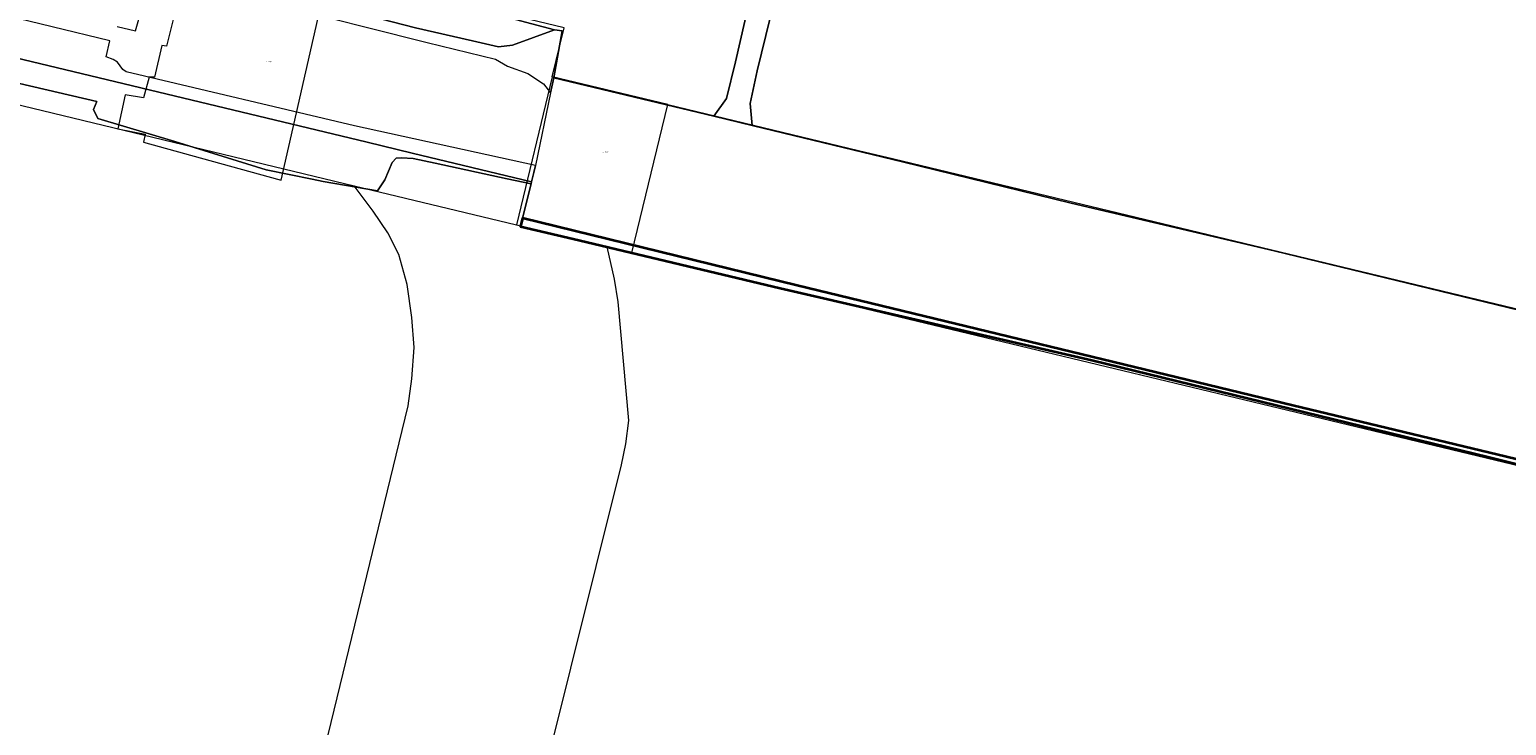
# Model space of a CAD drawing. Header units: metres. Extents: x 250001 to 257773, y 598992 to 609118.
# Tile 585 of 656: x 251982 to 252370, y 607372 to 607555. Entities that reach past the tile are written whole.
import ezdxf
from ezdxf.enums import TextEntityAlignment as Align
from ezdxf.lldxf.tags import DXFTag

# ---------------------------------------------------------------- set-up
doc = ezdxf.new("R2010")
doc.units = ezdxf.units.M
for name, color, linetype, lineweight in [('B-WE-GK-KADEMUUR-GV', 252, 'Continuous', 35), ('B-WE-GR-GROENVOORZIENING-GV', 252, 'Continuous', 18), ('B-WE-KG-GRENS_PERCEEL-G', 150, 'KG-PERCEEL', 18), ('B-WE-KG-GRENS_PERCEEL-S', 150, 'Continuous', 25), ('B-WE-KW-KUNSTWERK_STEIGER-GV', 252, 'Continuous', 18), ('B-WE-OG-TERREIN_ONBEGROEID-GV', 252, 'Continuous', 18), ('B-WE-OG-WATER_HAVEN-GV', 252, 'Continuous', 18), ('B-WE-VH-VERHARDING_GESLOTEN-GV', 252, 'Continuous', 18), ('B-WE-VH-VERHARDING_OPEN-GV', 252, 'Continuous', 18), ('X-XX-AL-REFERENTIE-G', 7, 'Continuous', 18)]:
    doc.layers.add(name, color=color, linetype=linetype, lineweight=lineweight)
doc.styles.add('NLCS-ISO', font='NLCS-ISO.ttf')
doc.styles.get("Standard").update_dxf_attribs({"font": 'NLCS-ISO.ttf'})
tags = doc.linetypes.add('KG-PERCEEL', pattern='A,5.5,-2,["P",Standard,S=1.8,R=0,X=-0.5,Y=-0.9],-2,5.5,-2,[5,NLCS.SHX,S=0.75,R=0,X=0,Y=0],-2', length=19).pattern_tags.tags
tags[6] = DXFTag(74, 10)

# ---------------------------------------------------------------- blocks, each defined once
blk = doc.blocks.new('SKG-PERCEELNUMMER-SO')
at = {"style": 'NLCS-ISO', "oblique": 10, "flags": 1}
blk.add_attdef('GEMEENTECODE', text='', height=1.8, dxfattribs=at).set_placement((0, 2.6), align=Align.MIDDLE_CENTER)
at = {"style": 'NLCS-ISO', "oblique": 10}
blk.add_attdef('SECTIE', text='', height=1.8, dxfattribs=at).set_placement((-0.5, 0), align=Align.MIDDLE_RIGHT)
blk.add_attdef('PERCEELNUMMER', text='', height=1.8, dxfattribs=at).set_placement((0.5, 0), align=Align.MIDDLE_LEFT)
blk = doc.blocks.new('BS2021-132-Xref-KAD-20210617')
at = {"layer": 'B-WE-KG-GRENS_PERCEEL-G', "flags": 128}
for points in [[(252119.437, 607542.588), (252122.549, 607555.501), (251964.993, 607593.474)], [(251945.912, 607543.303), (252067.38, 607514)], [(252119.437, 607542.588), (252110.064, 607503.702)], [(252149.82, 607535.312), (252119.437, 607542.588)], [(252140.324, 607496.402), (252149.82, 607535.312)], [(252149.82, 607535.312), (252199.949, 607523.255)], [(252199.949, 607523.255), (252209.177, 607521.036)], [(252209.177, 607521.036), (252417.012, 607471.049)], [(251982.59, 607193.58), (251983.99, 607193.88), (251993.64, 607197.29), (252001.49, 607201.7), (252009.84, 607208.07), (252015.32, 607213.75), (252021.68, 607222.78), (252028.75, 607240.49), (252055.11, 607347.3), (252081.6, 607456.13), (252082.5, 607463.22), (252083.16, 607471.48), (252082.56, 607479.33), (252081.27, 607488.03), (252079.09, 607495.89), (252076.24, 607501.6), (252072.37, 607507.29), (252067.38, 607514)], [(252067.38, 607514), (252110.064, 607503.702)], [(252110.064, 607503.702), (252111.317, 607503.4), (252133.826, 607497.97)], [(252084.341, 607226.882), (252137.62, 607440.67), (252138.73, 607446.17), (252139.52, 607452.33), (252136.77, 607483.46), (252135.8, 607489.44), (252133.826, 607497.97)], [(252133.826, 607497.97), (252140.324, 607496.402)], [(252568.98, 607393.361), (252140.324, 607496.402)]]:
    blk.add_lwpolyline(points, dxfattribs=at)
at = {"layer": 'B-WE-KG-GRENS_PERCEEL-S', "xscale": 0.2, "yscale": 0.2, "zscale": 0.2}
for p, values in [((252044.556, 607546.584), {'PERCEELNUMMER': '3632', 'SECTIE': 'A'}), ((252133.054, 607522.841), {'PERCEELNUMMER': '3631', 'SECTIE': 'A'})]:
    blk.add_blockref('SKG-PERCEELNUMMER-SO', p, dxfattribs=at).add_auto_attribs(values)
blk = doc.blocks.new('BS2021-132-Xref-BGT-GRIJS-20210617-aangepast')
at = {"layer": 'B-WE-GK-KADEMUUR-GV', "flags": 128}
blk.add_lwpolyline([(252183.754, 607487.803), (252111.624, 607505.471), (252111.082, 607503.281), (252124.881, 607500), (252179.282, 607487.065), (252261.258, 607468.127), (252365.657, 607442.672), (252412.548, 607430.975), (252621.898, 607380.034), (252564.139, 607135.672), (252557.914, 607112.861), (252444.261, 607138.387), (252118.675, 607217.228), (252117.992, 607213.995), (252370.737, 607154.026), (252515.253, 607119.904), (252560.273, 607110.024), (252574.203, 607166.872), (252590.933, 607236.18), (252611.343, 607322.684), (252625.059, 607381.322), (252471.169, 607418.451), (252314.063, 607456.225)], close=True, dxfattribs=at)
at = {"layer": 'B-WE-GR-GROENVOORZIENING-GV', "flags": 128}
blk.add_lwpolyline([(252100.806, 607560.078), (252120.01, 607555.008), (252122.025, 607554.706), (252119.82, 607542.331), (252161.906, 607532.247), (252165.247, 607536.937), (252167.57, 607546.567), (252171.26, 607562.637)], dxfattribs=at)
at = {"layer": 'B-WE-KW-KUNSTWERK_STEIGER-GV', "flags": 128}
blk.add_lwpolyline([(252048.213, 607515.46), (252058.664, 607561.638), (252049.295, 607564.248), (252023.028, 607570.744), (252018.066, 607550.687), (252016.83, 607550.893), (252014.889, 607542.561), (252013.497, 607542.575), (252012.048, 607537.061), (252007.184, 607537.884), (252005.236, 607528.972), (252012.453, 607527.583), (252012.044, 607525.422), (252026.928, 607521.324)], close=True, dxfattribs=at)
at = {"layer": 'B-WE-OG-TERREIN_ONBEGROEID-GV', "flags": 128}
blk.add_lwpolyline([(252235.577, 607758.141), (252220.342, 607695.259), (252198.293, 607604.091), (252192.833, 607582.429), (252192.043, 607579.454), (252191.325, 607578.159), (252190.277, 607576.489), (252185.068, 607571.01), (252181.177, 607567.037), (252178.929, 607564.674), (252178.378, 607563.866), (252177.655, 607562.084), (252176.692, 607558.134), (252173.294, 607544.176), (252171.416, 607535.572), (252171.935, 607529.845), (252172.324, 607529.751), (252211.431, 607520.242), (252255.779, 607509.429), (252309.169, 607496.875), (252393.666, 607476.385)], dxfattribs=at)
at = {"layer": 'B-WE-OG-WATER_HAVEN-GV', "flags": 128}
blk.add_lwpolyline([(252412.548, 607430.975), (252365.657, 607442.672), (252261.258, 607468.127), (252179.282, 607487.065), (252124.881, 607500), (252111.082, 607503.281), (252111.624, 607505.471), (252113.849, 607514.464), (252107.557, 607515.775), (252088.652, 607519.914), (252082.903, 607521.172), (252079.85, 607521.358), (252078.419, 607521.256), (252077.363, 607520.107), (252075.421, 607515.564), (252073.536, 607512.684), (252059.254, 607515.151), (252056.293, 607515.744), (252044.204, 607518.167), (252020.229, 607525.606), (252000, 607531.707), (251998.886, 607533.996), (251999.708, 607536.157), (251955.23, 607546.52)], dxfattribs=at)
at = {"layer": 'B-WE-VH-VERHARDING_GESLOTEN-GV', "flags": 128}
for points in [[(252005.06, 607555.852), (252009.929, 607554.676), (252012.432, 607563.653)], [(252171.26, 607562.637), (252167.57, 607546.567), (252165.247, 607536.937), (252161.906, 607532.247), (252171.935, 607529.845), (252171.416, 607535.572), (252173.294, 607544.176), (252176.692, 607558.134)]]:
    blk.add_lwpolyline(points, dxfattribs=at)
for points in [[(252082.594, 607563.977), (252059.347, 607570.739), (252057.641, 607563.736), (252061.571, 607561.842), (252067.7, 607559.567), (252074.295, 607557.875), (252083.474, 607555.538), (252098.481, 607552.097), (252105.308, 607550.48), (252108.948, 607550.907), (252120.01, 607555.008), (252100.806, 607560.078), (252087.946, 607562.831)], [(252061.571, 607561.842), (252057.641, 607563.736), (252057.228, 607562.038), (252057.677, 607558.742), (252061.882, 607557.848), (252070.907, 607555.552), (252086.567, 607551.678), (252104.502, 607547.24), (252107.654, 607545.429), (252113.047, 607543.479), (252117.119, 607540.769), (252118.992, 607538.392), (252119.82, 607542.331), (252122.025, 607554.706), (252120.01, 607555.008), (252108.948, 607550.907), (252105.308, 607550.48), (252098.481, 607552.097), (252083.474, 607555.538), (252074.295, 607557.875), (252067.7, 607559.567)]]:
    blk.add_lwpolyline(points, close=True, dxfattribs=at)
at = {"layer": 'B-WE-VH-VERHARDING_OPEN-GV', "flags": 128}
for points in [[(251758.07, 607600.87), (251852.01, 607578.49), (251951.757, 607554.007), (252070.793, 607525.413), (252082.617, 607522.573), (252113.991, 607515.037), (252114.605, 607517.521), (252114.982, 607519.314), (252067.461, 607529.765), (252007.465, 607543.981), (252006.619, 607544.587), (252005.151, 607546.487), (252004.075, 607547.167), (252002.157, 607547.84), (252003.166, 607552.07), (251987.99, 607555.8), (251943.53, 607566.67), (251899.11, 607577.33), (251854.39, 607588.13), (251850.18, 607589.32), (251805.79, 607599.91), (251758.05, 607611.44)], [(251955.23, 607546.52), (251999.708, 607536.157), (251998.886, 607533.996), (252000, 607531.707), (252020.229, 607525.606), (252044.204, 607518.167), (252056.293, 607515.744), (252059.254, 607515.151), (252073.536, 607512.684), (252075.421, 607515.564), (252077.363, 607520.107), (252078.419, 607521.256), (252079.85, 607521.358), (252082.903, 607521.172), (252088.652, 607519.914), (252107.557, 607515.775), (252113.849, 607514.464), (252113.991, 607515.037), (252082.617, 607522.573), (252070.793, 607525.413), (251951.757, 607554.007)], [(252393.666, 607476.385), (252309.169, 607496.875), (252255.779, 607509.429), (252211.431, 607520.242), (252172.324, 607529.751), (252171.935, 607529.845), (252161.906, 607532.247), (252119.82, 607542.331), (252118.992, 607538.392), (252114.982, 607519.314), (252114.605, 607517.521), (252113.991, 607515.037), (252113.849, 607514.464), (252111.624, 607505.471), (252183.754, 607487.803), (252314.063, 607456.225), (252471.169, 607418.451)]]:
    blk.add_lwpolyline(points, dxfattribs=at)

msp = doc.modelspace()

# ---------------------------------------------------------------- block references
at = {"layer": 'X-XX-AL-REFERENTIE-G'}
for name in ['BS2021-132-Xref-BGT-GRIJS-20210617-aangepast', 'BS2021-132-Xref-KAD-20210617']:
    msp.add_blockref(name, (0, 0), dxfattribs=at)

doc.saveas('drawing.dxf')
